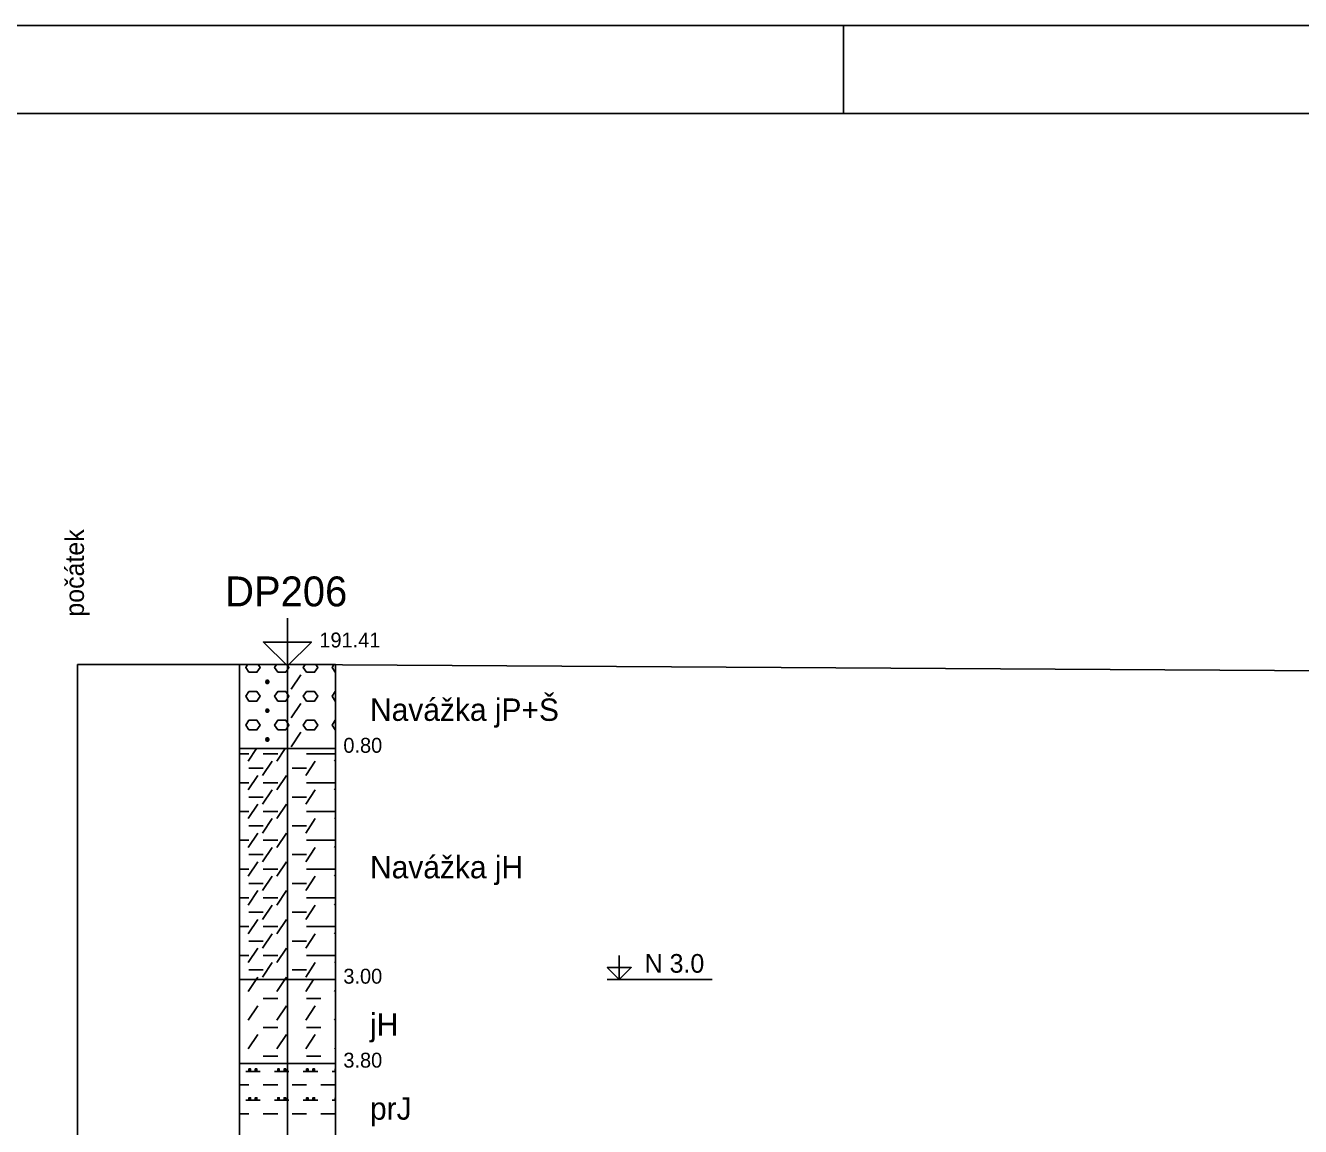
# Model space of a CAD drawing. Extents: x 3042 to 4120, y 576 to 2694.
# Drawn here: x 3818.9 to 3879.6, y 1352.4 to 1404.8 of the extents above; entities that cross this region are included whole.
import ezdxf

# ---------------------------------------------------------------- set-up
doc = ezdxf.new("R2010")
doc.units = 0
for name, color, linetype in [('1', 7, 'Continuous'), ('11', 7, 'Continuous'), ('12', 7, 'Continuous'), ('13', 7, 'Continuous'), ('15', 7, 'Continuous'), ('16', 7, 'Continuous'), ('17', 7, 'Continuous'), ('18', 7, 'Continuous'), ('2', 7, 'Continuous'), ('51', 7, 'Continuous'), ('52', 7, 'Continuous'), ('53', 7, 'Continuous'), ('56', 7, 'Continuous'), ('61', 7, 'Continuous')]:
    doc.layers.add(name, color=color, linetype=linetype)

msp = doc.modelspace()

# ---------------------------------------------------------------- linework, layer by layer
at = {"layer": '1'}
for points in [[(3752.823, 1404.813), (4067.823, 1404.813), (4067.823, 1299.813), (3752.823, 1299.813), (3752.823, 1404.813)], [(3757.014, 1304.004), (4063.632, 1304.004), (4063.632, 1400.622), (3757.014, 1400.622), (3757.014, 1304.004)]]:
    msp.add_lwpolyline(points, dxfattribs=at)
at = {"layer": '11'}
for p, q in [((3821.333, 1374.363), (3831.333, 1374.363)), ((3831.333, 1374.363), (3882.673, 1374.063))]:
    msp.add_line(p, q, dxfattribs=at)
at = {"layer": '12'}
msp.add_lwpolyline([(3821.333, 1334.679), (3821.333, 1374.363)], dxfattribs=at)
at = {"layer": '15'}
msp.add_lwpolyline([(3831.333, 1376.585), (3831.333, 1374.299), (3830.19, 1375.442), (3832.476, 1375.442), (3831.333, 1374.299)], dxfattribs=at)
at = {"layer": '18'}
msp.add_line((3831.333, 1327.313), (3831.333, 1374.363), dxfattribs=at)
at = {"layer": '2'}
msp.add_lwpolyline([(3857.823, 1400.622), (3857.823, 1404.813)], dxfattribs=at)
at = {"layer": '51'}
for points in [[(3829.047, 1370.363), (3833.619, 1370.363), (3833.619, 1374.363), (3829.047, 1374.363)], [(3829.047, 1359.363), (3833.619, 1359.363), (3833.619, 1370.363), (3829.047, 1370.363)], [(3829.047, 1355.363), (3833.619, 1355.363), (3833.619, 1359.363), (3829.047, 1359.363)], [(3829.047, 1351.363), (3833.619, 1351.363), (3833.619, 1355.363), (3829.047, 1355.363)]]:
    msp.add_lwpolyline(points, close=True, dxfattribs=at)
for points in [[(3829.44, 1374.363), (3829.349, 1374.227), (3829.501, 1373.998)], [(3829.501, 1373.998), (3829.882, 1373.998), (3830.035, 1374.227), (3829.944, 1374.363)], [(3830.811, 1374.363), (3830.721, 1374.227), (3830.873, 1373.998)], [(3830.873, 1373.998), (3831.254, 1373.998), (3831.406, 1374.227), (3831.316, 1374.363)], [(3831.521, 1373.198), (3831.978, 1373.884)], [(3832.183, 1374.363), (3832.092, 1374.227), (3832.245, 1373.998)], [(3832.245, 1373.998), (3832.626, 1373.998), (3832.778, 1374.227), (3832.687, 1374.363)], [(3833.554, 1374.363), (3833.464, 1374.227), (3833.616, 1373.998)], [(3833.616, 1373.998), (3833.619, 1373.998)], [(3830.34, 1373.617), (3830.301, 1373.541), (3830.34, 1373.465), (3830.416, 1373.465), (3830.454, 1373.541), (3830.416, 1373.617), (3830.34, 1373.617), (3830.416, 1373.465)], [(3829.501, 1372.627), (3829.882, 1372.627), (3830.035, 1372.855), (3829.882, 1373.084), (3829.501, 1373.084), (3829.349, 1372.855), (3829.501, 1372.627)], [(3830.873, 1372.627), (3831.254, 1372.627), (3831.406, 1372.855), (3831.254, 1373.084), (3830.873, 1373.084), (3830.721, 1372.855), (3830.873, 1372.627)], [(3832.245, 1372.627), (3832.626, 1372.627), (3832.778, 1372.855), (3832.626, 1373.084), (3832.245, 1373.084), (3832.092, 1372.855), (3832.245, 1372.627)], [(3833.619, 1373.084), (3833.616, 1373.084), (3833.464, 1372.855), (3833.616, 1372.627)], [(3833.616, 1372.627), (3833.619, 1372.627)], [(3830.34, 1372.246), (3830.301, 1372.169), (3830.34, 1372.093), (3830.416, 1372.093), (3830.454, 1372.169), (3830.416, 1372.246), (3830.34, 1372.246), (3830.416, 1372.093)], [(3831.521, 1371.827), (3831.978, 1372.512)], [(3829.501, 1371.255), (3829.882, 1371.255), (3830.035, 1371.484), (3829.882, 1371.712), (3829.501, 1371.712), (3829.349, 1371.484), (3829.501, 1371.255)], [(3830.873, 1371.255), (3831.254, 1371.255), (3831.406, 1371.484), (3831.254, 1371.712), (3830.873, 1371.712), (3830.721, 1371.484), (3830.873, 1371.255)], [(3832.245, 1371.255), (3832.626, 1371.255), (3832.778, 1371.484), (3832.626, 1371.712), (3832.245, 1371.712), (3832.092, 1371.484), (3832.245, 1371.255)], [(3833.619, 1371.712), (3833.616, 1371.712), (3833.464, 1371.484), (3833.616, 1371.255)], [(3830.34, 1370.874), (3830.301, 1370.798), (3830.34, 1370.722), (3830.416, 1370.722), (3830.454, 1370.798), (3830.416, 1370.874), (3830.34, 1370.874), (3830.416, 1370.722)], [(3831.521, 1370.455), (3831.978, 1371.141)], [(3833.616, 1371.255), (3833.619, 1371.255)], [(3829.463, 1369.769), (3829.859, 1370.363)], [(3830.835, 1369.769), (3831.231, 1370.363)], [(3829.047, 1370.112), (3829.501, 1370.112)], [(3830.149, 1369.083), (3830.606, 1369.769)], [(3830.187, 1370.112), (3830.873, 1370.112)], [(3832.206, 1369.083), (3832.664, 1369.769)], [(3832.245, 1370.112), (3832.93, 1370.112)], [(3832.93, 1370.112), (3833.616, 1370.112)], [(3833.578, 1369.769), (3833.619, 1369.831)], [(3829.463, 1368.398), (3829.92, 1369.083)], [(3829.501, 1369.426), (3830.187, 1369.426)], [(3830.835, 1368.398), (3831.292, 1369.083)], [(3831.559, 1369.426), (3832.245, 1369.426)], [(3833.616, 1369.426), (3833.619, 1369.426)], [(3829.047, 1368.74), (3829.501, 1368.74)], [(3830.149, 1367.712), (3830.606, 1368.398)], [(3830.187, 1368.74), (3830.873, 1368.74)], [(3832.206, 1367.712), (3832.664, 1368.398)], [(3832.245, 1368.74), (3832.93, 1368.74)], [(3832.93, 1368.74), (3833.616, 1368.74)], [(3833.578, 1368.398), (3833.619, 1368.459)], [(3829.463, 1367.026), (3829.92, 1367.712)], [(3829.501, 1368.055), (3830.187, 1368.055)], [(3830.835, 1367.026), (3831.292, 1367.712)], [(3831.559, 1368.055), (3832.245, 1368.055)], [(3833.616, 1368.055), (3833.619, 1368.055)], [(3829.047, 1367.369), (3829.501, 1367.369)], [(3830.187, 1367.369), (3830.873, 1367.369)], [(3832.245, 1367.369), (3832.93, 1367.369)], [(3832.93, 1367.369), (3833.616, 1367.369)], [(3829.501, 1366.683), (3830.187, 1366.683)], [(3830.149, 1366.34), (3830.606, 1367.026)], [(3831.559, 1366.683), (3832.245, 1366.683)], [(3832.206, 1366.34), (3832.664, 1367.026)], [(3833.578, 1367.026), (3833.619, 1367.087)], [(3833.616, 1366.683), (3833.619, 1366.683)], [(3829.047, 1365.997), (3829.501, 1365.997)], [(3829.463, 1365.654), (3829.92, 1366.34)], [(3830.187, 1365.997), (3830.873, 1365.997)], [(3830.835, 1365.654), (3831.292, 1366.34)], [(3832.245, 1365.997), (3832.93, 1365.997)], [(3832.93, 1365.997), (3833.616, 1365.997)], [(3829.501, 1365.311), (3830.187, 1365.311)], [(3830.149, 1364.969), (3830.606, 1365.654)], [(3831.559, 1365.311), (3832.245, 1365.311)], [(3832.206, 1364.969), (3832.664, 1365.654)], [(3833.578, 1365.654), (3833.619, 1365.716)], [(3833.616, 1365.311), (3833.619, 1365.311)], [(3829.463, 1364.283), (3829.92, 1364.969)], [(3830.835, 1364.283), (3831.292, 1364.969)], [(3829.047, 1364.626), (3829.501, 1364.626)], [(3830.149, 1363.597), (3830.606, 1364.283)], [(3830.187, 1364.626), (3830.873, 1364.626)], [(3832.206, 1363.597), (3832.664, 1364.283)], [(3832.245, 1364.626), (3832.93, 1364.626)], [(3832.93, 1364.626), (3833.616, 1364.626)], [(3833.578, 1364.283), (3833.619, 1364.344)], [(3829.463, 1362.911), (3829.92, 1363.597)], [(3829.501, 1363.94), (3830.187, 1363.94)], [(3830.835, 1362.911), (3831.292, 1363.597)], [(3831.559, 1363.94), (3832.245, 1363.94)], [(3833.616, 1363.94), (3833.619, 1363.94)], [(3829.047, 1363.254), (3829.501, 1363.254)], [(3830.149, 1362.225), (3830.606, 1362.911)], [(3830.187, 1363.254), (3830.873, 1363.254)], [(3832.206, 1362.225), (3832.664, 1362.911)], [(3832.245, 1363.254), (3832.93, 1363.254)], [(3832.93, 1363.254), (3833.616, 1363.254)], [(3833.578, 1362.911), (3833.619, 1362.973)], [(3829.501, 1362.568), (3830.187, 1362.568)], [(3831.559, 1362.568), (3832.245, 1362.568)], [(3833.616, 1362.568), (3833.619, 1362.568)], [(3829.047, 1361.882), (3829.501, 1361.882)], [(3829.463, 1361.54), (3829.92, 1362.225)], [(3830.187, 1361.882), (3830.873, 1361.882)], [(3830.835, 1361.54), (3831.292, 1362.225)], [(3832.245, 1361.882), (3832.93, 1361.882)], [(3832.93, 1361.882), (3833.616, 1361.882)], [(3829.501, 1361.197), (3830.187, 1361.197)], [(3830.149, 1360.854), (3830.606, 1361.54)], [(3831.559, 1361.197), (3832.245, 1361.197)], [(3832.206, 1360.854), (3832.664, 1361.54)], [(3833.578, 1361.54), (3833.619, 1361.601)], [(3833.616, 1361.197), (3833.619, 1361.197)], [(3829.047, 1360.511), (3829.501, 1360.511)], [(3829.463, 1360.168), (3829.92, 1360.854)], [(3830.187, 1360.511), (3830.873, 1360.511)], [(3830.835, 1360.168), (3831.292, 1360.854)], [(3832.245, 1360.511), (3832.93, 1360.511)], [(3832.93, 1360.511), (3833.616, 1360.511)], [(3829.501, 1359.825), (3830.187, 1359.825)], [(3830.149, 1359.482), (3830.606, 1360.168)], [(3831.559, 1359.825), (3832.245, 1359.825)], [(3832.206, 1359.482), (3832.664, 1360.168)], [(3833.578, 1360.168), (3833.619, 1360.229)], [(3833.616, 1359.825), (3833.619, 1359.825)], [(3829.463, 1358.796), (3829.841, 1359.363)], [(3829.841, 1359.363), (3829.92, 1359.482)], [(3830.835, 1358.796), (3831.213, 1359.363)], [(3831.213, 1359.363), (3831.292, 1359.482)], [(3832.206, 1358.796), (3832.584, 1359.363)], [(3833.578, 1358.796), (3833.619, 1358.858)], [(3829.463, 1357.425), (3829.92, 1358.111)], [(3830.187, 1358.453), (3830.873, 1358.453)], [(3830.835, 1357.425), (3831.292, 1358.111)], [(3832.206, 1357.425), (3832.664, 1358.111)], [(3832.245, 1358.453), (3832.93, 1358.453)], [(3833.578, 1357.425), (3833.619, 1357.486)], [(3830.187, 1357.082), (3830.873, 1357.082)], [(3832.245, 1357.082), (3832.93, 1357.082)], [(3829.463, 1356.053), (3829.92, 1356.739)], [(3830.835, 1356.053), (3831.292, 1356.739)], [(3832.206, 1356.053), (3832.664, 1356.739)], [(3830.187, 1355.71), (3830.873, 1355.71)], [(3832.245, 1355.71), (3832.93, 1355.71)], [(3833.578, 1356.053), (3833.619, 1356.115)], [(3829.349, 1354.986), (3830.035, 1354.986)], [(3829.501, 1355.101), (3829.501, 1355.024), (3829.578, 1355.024), (3829.578, 1355.101), (3829.501, 1355.101), (3829.578, 1355.024)], [(3829.806, 1355.101), (3829.806, 1355.024), (3829.882, 1355.024), (3829.882, 1355.101), (3829.806, 1355.101), (3829.882, 1355.024)], [(3829.918, 1355.363), (3829.92, 1355.367)], [(3830.721, 1354.986), (3831.406, 1354.986)], [(3830.873, 1355.101), (3830.873, 1355.024), (3830.949, 1355.024), (3830.949, 1355.101), (3830.873, 1355.101), (3830.949, 1355.024)], [(3831.178, 1355.101), (3831.178, 1355.024), (3831.254, 1355.024), (3831.254, 1355.101), (3831.178, 1355.101), (3831.254, 1355.024)], [(3831.289, 1355.363), (3831.292, 1355.367)], [(3832.092, 1354.986), (3832.778, 1354.986)], [(3832.245, 1355.101), (3832.245, 1355.024), (3832.321, 1355.024), (3832.321, 1355.101), (3832.245, 1355.101), (3832.321, 1355.024)], [(3832.549, 1355.101), (3832.549, 1355.024), (3832.626, 1355.024), (3832.626, 1355.101), (3832.549, 1355.101), (3832.626, 1355.024)], [(3832.661, 1355.363), (3832.664, 1355.367)], [(3833.464, 1354.986), (3833.619, 1354.986)], [(3833.616, 1355.101), (3833.616, 1355.024), (3833.619, 1355.024)], [(3833.619, 1355.101), (3833.616, 1355.101), (3833.619, 1355.098)], [(3829.047, 1354.339), (3829.501, 1354.339)], [(3830.187, 1354.339), (3830.873, 1354.339)], [(3831.559, 1354.339), (3832.245, 1354.339)], [(3832.93, 1354.339), (3833.616, 1354.339)], [(3829.349, 1353.615), (3830.035, 1353.615)], [(3829.501, 1353.729), (3829.501, 1353.653), (3829.578, 1353.653), (3829.578, 1353.729), (3829.501, 1353.729), (3829.578, 1353.653)], [(3829.806, 1353.729), (3829.806, 1353.653), (3829.882, 1353.653), (3829.882, 1353.729), (3829.806, 1353.729), (3829.882, 1353.653)], [(3830.721, 1353.615), (3831.406, 1353.615)], [(3830.873, 1353.729), (3830.873, 1353.653), (3830.949, 1353.653), (3830.949, 1353.729), (3830.873, 1353.729), (3830.949, 1353.653)], [(3831.178, 1353.729), (3831.178, 1353.653), (3831.254, 1353.653), (3831.254, 1353.729), (3831.178, 1353.729), (3831.254, 1353.653)], [(3832.092, 1353.615), (3832.778, 1353.615)], [(3832.245, 1353.729), (3832.245, 1353.653), (3832.321, 1353.653), (3832.321, 1353.729), (3832.245, 1353.729), (3832.321, 1353.653)], [(3832.549, 1353.729), (3832.549, 1353.653), (3832.626, 1353.653), (3832.626, 1353.729), (3832.549, 1353.729), (3832.626, 1353.653)], [(3833.464, 1353.615), (3833.619, 1353.615)], [(3833.616, 1353.729), (3833.616, 1353.653), (3833.619, 1353.653)], [(3833.619, 1353.729), (3833.616, 1353.729), (3833.619, 1353.726)], [(3829.047, 1352.967), (3829.501, 1352.967)], [(3830.187, 1352.967), (3830.873, 1352.967)], [(3831.559, 1352.967), (3832.245, 1352.967)], [(3832.93, 1352.967), (3833.616, 1352.967)]]:
    msp.add_lwpolyline(points, dxfattribs=at)
at = {"layer": '53'}
for points in [[(3829.047, 1374.363), (3833.619, 1374.363)], [(3829.047, 1374.363), (3829.047, 1329.363)], [(3833.619, 1374.363), (3833.619, 1329.363)], [(3829.047, 1370.363), (3833.619, 1370.363)], [(3829.047, 1359.363), (3833.619, 1359.363)], [(3829.047, 1355.363), (3833.619, 1355.363)]]:
    msp.add_lwpolyline(points, dxfattribs=at)
at = {"layer": '56'}
for points in [[(3831.333, 1374.744), (3831.333, 1373.982)], [(3830.952, 1374.363), (3831.714, 1374.363)], [(3831.333, 1370.744), (3831.333, 1369.982)], [(3830.952, 1370.363), (3831.714, 1370.363)], [(3830.952, 1359.363), (3831.714, 1359.363)], [(3831.333, 1359.744), (3831.333, 1358.982)], [(3831.333, 1355.744), (3831.333, 1354.982)], [(3830.952, 1355.363), (3831.714, 1355.363)]]:
    msp.add_lwpolyline(points, dxfattribs=at)
at = {"layer": '61'}
for points in [[(3847.144, 1360.506), (3847.144, 1359.363), (3846.573, 1359.934), (3847.716, 1359.934), (3847.144, 1359.363)], [(3846.573, 1359.363), (3851.568, 1359.363)]]:
    msp.add_lwpolyline(points, dxfattribs=at)

# ---------------------------------------------------------------- texts
at = {"layer": '13'}
msp.add_text('počátek', height=0.889, rotation=90, dxfattribs=at).set_placement((3821.644, 1376.649))
at = {"layer": '16'}
msp.add_text('DP206', height=1.4224, dxfattribs=at).set_placement((3828.37, 1377.142))
at = {"layer": '17'}
msp.add_text('191.41', height=0.7112, dxfattribs=at).set_placement((3832.857, 1375.181))
at = {"layer": '52'}
for s, height, p in [('Navážka jP+Š', 1.0668, (3835.27, 1371.685)), ('0.80', 0.7112, (3834, 1370.165)), ('Navážka jH', 1.0668, (3835.27, 1364.185)), ('3.00', 0.7112, (3834, 1359.165)), ('jH', 1.0668, (3835.27, 1356.685)), ('3.80', 0.7112, (3834, 1355.165)), ('prJ', 1.0668, (3835.27, 1352.685))]:
    msp.add_text(s, height=height, dxfattribs=at).set_placement(p)
at = {"layer": '61'}
msp.add_text('N 3.0', height=0.889, dxfattribs=at).set_placement((3848.351, 1359.687))

doc.saveas('drawing.dxf')
